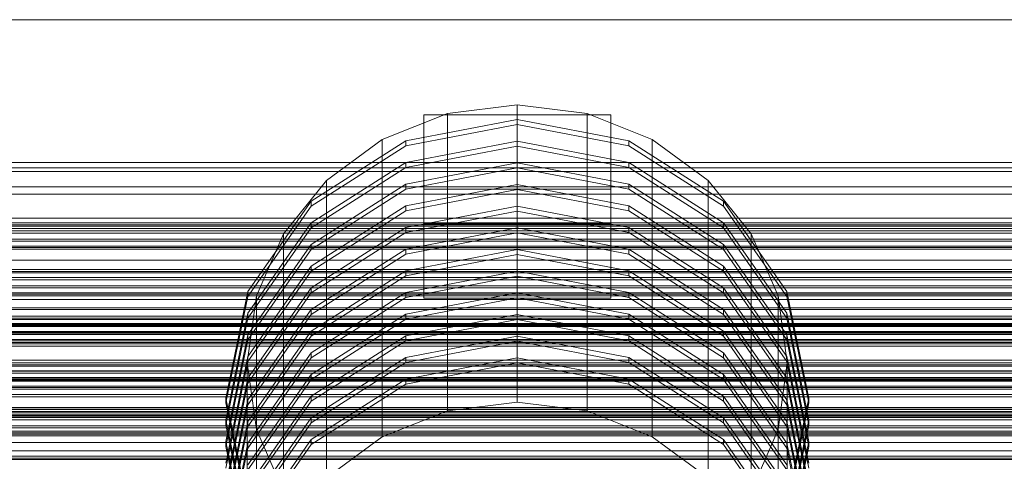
# Model space of a CAD drawing. Header units: millimetres. Extents: x -1970 to 61924, y -58230 to 6847.
# Tile 322 of 656: x 390 to 864, y -32544 to -32331. Entities that reach past the tile are written whole.
import ezdxf

# ---------------------------------------------------------------- set-up
doc = ezdxf.new("R2010")
doc.units = ezdxf.units.MM
for name, color, linetype, lineweight in [('frontal_C02', 7, 'Continuous', 0), ('frontal_C03', 7, 'Continuous', 0), ('frontal_C03-dry', 7, 'Continuous', 0)]:
    doc.layers.add(name, color=color, linetype=linetype, lineweight=lineweight)

msp = doc.modelspace()

# ---------------------------------------------------------------- linework, layer by layer
at = {"layer": 'frontal_C02'}
for p, q in [((630, -32372.27), (596.354, -32376.499)), ((663.646, -32376.499), (630, -32372.27)), ((630, -32515.335), (630, -32372.27)), ((596.354, -32376.499), (565, -32388.896)), ((585, -32412.762), (585, -32376.996)), ((585, -32376.996), (675, -32376.996)), ((585, -32429.496), (585, -32376.996)), ((596.354, -32519.564), (596.354, -32376.499)), ((695, -32388.896), (663.646, -32376.499)), ((663.646, -32519.564), (663.646, -32376.499)), ((675, -32376.996), (675, -32412.762)), ((675, -32376.996), (675, -32429.496)), ((630, -32379.332), (576.271, -32389.534)), ((576.271, -32391.918), (630, -32381.716)), ((683.729, -32389.534), (630, -32379.332)), ((630, -32381.716), (630, -32379.332)), ((630, -32381.716), (683.729, -32391.918)), ((576.271, -32389.534), (530.722, -32418.585)), ((530.722, -32420.97), (576.271, -32391.918)), ((565, -32388.896), (538.076, -32408.616)), ((565, -32531.96), (565, -32388.896)), ((576.271, -32391.918), (576.271, -32389.534)), ((630, -32389.764), (576.271, -32399.965)), ((576.271, -32402.35), (630, -32392.148)), ((683.729, -32399.965), (630, -32389.764)), ((630, -32392.148), (630, -32389.764)), ((630, -32392.148), (683.729, -32402.35)), ((729.278, -32418.585), (683.729, -32389.534)), ((683.729, -32391.918), (683.729, -32389.534)), ((683.729, -32391.918), (729.278, -32420.97)), ((721.924, -32408.616), (695, -32388.896)), ((695, -32531.96), (695, -32388.896)), ((576.271, -32399.965), (530.722, -32429.017)), ((576.271, -32402.35), (576.271, -32399.965)), ((630, -32400.196), (576.271, -32410.397)), ((683.729, -32410.397), (630, -32400.196)), ((630, -32402.58), (630, -32400.196)), ((729.278, -32429.017), (683.729, -32399.965)), ((683.729, -32402.35), (683.729, -32399.965)), ((530.722, -32431.401), (576.271, -32402.35)), ((576.271, -32412.782), (630, -32402.58)), ((630, -32402.58), (683.729, -32412.782)), ((683.729, -32402.35), (729.278, -32431.401)), ((538.076, -32408.616), (517.417, -32434.316)), ((576.271, -32410.397), (530.722, -32439.449)), ((538.076, -32551.681), (538.076, -32408.616)), ((576.271, -32412.782), (576.271, -32410.397)), ((630, -32410.627), (576.271, -32420.829)), ((683.729, -32420.829), (630, -32410.627)), ((630, -32413.012), (630, -32410.627)), ((729.278, -32439.449), (683.729, -32410.397)), ((683.729, -32412.782), (683.729, -32410.397)), ((742.583, -32434.316), (721.924, -32408.616)), ((721.924, -32551.681), (721.924, -32408.616)), ((530.722, -32441.833), (576.271, -32412.782)), ((576.271, -32423.213), (630, -32413.012)), ((675, -32412.762), (585, -32412.762)), ((585, -32412.762), (585, -32465.263)), ((630, -32413.012), (683.729, -32423.213)), ((675, -32465.263), (675, -32412.762)), ((683.729, -32412.782), (729.278, -32441.833)), ((530.722, -32418.585), (500.287, -32462.064)), ((530.722, -32420.97), (530.722, -32418.585)), ((759.713, -32462.064), (729.278, -32418.585)), ((729.278, -32420.97), (729.278, -32418.585)), ((500.287, -32464.448), (530.722, -32420.97)), ((576.271, -32420.829), (530.722, -32449.881)), ((530.722, -32452.265), (576.271, -32423.213)), ((576.271, -32423.213), (576.271, -32420.829)), ((630, -32421.059), (576.271, -32431.261)), ((576.271, -32433.645), (630, -32423.444)), ((683.729, -32431.261), (630, -32421.059)), ((630, -32423.444), (630, -32421.059)), ((630, -32423.444), (683.729, -32433.645)), ((729.278, -32449.881), (683.729, -32420.829)), ((683.729, -32423.213), (683.729, -32420.829)), ((683.729, -32423.213), (729.278, -32452.265)), ((729.278, -32420.97), (759.713, -32464.448)), ((530.722, -32429.017), (500.287, -32472.496)), ((530.722, -32431.401), (530.722, -32429.017)), ((675, -32429.496), (585, -32429.496)), ((585, -32429.496), (585, -32465.263)), ((675, -32465.263), (675, -32429.496)), ((759.713, -32472.496), (729.278, -32429.017)), ((729.278, -32431.401), (729.278, -32429.017)), ((500.287, -32474.88), (530.722, -32431.401)), ((517.417, -32434.316), (504.43, -32464.245)), ((517.417, -32577.381), (517.417, -32434.316)), ((576.271, -32431.261), (530.722, -32460.312)), ((530.722, -32462.697), (576.271, -32433.645)), ((576.271, -32433.645), (576.271, -32431.261)), ((630, -32431.491), (576.271, -32441.693)), ((576.271, -32444.077), (630, -32433.876)), ((683.729, -32441.693), (630, -32431.491)), ((630, -32433.876), (630, -32431.491)), ((630, -32433.876), (683.729, -32444.077)), ((729.278, -32460.312), (683.729, -32431.261)), ((683.729, -32433.645), (683.729, -32431.261)), ((683.729, -32433.645), (729.278, -32462.697)), ((729.278, -32431.401), (759.713, -32474.88)), ((755.57, -32464.245), (742.583, -32434.316)), ((742.583, -32577.381), (742.583, -32434.316)), ((530.722, -32439.449), (500.287, -32482.928)), ((530.722, -32441.833), (530.722, -32439.449)), ((759.713, -32482.928), (729.278, -32439.449)), ((729.278, -32441.833), (729.278, -32439.449)), ((500.287, -32485.312), (530.722, -32441.833)), ((576.271, -32441.693), (530.722, -32470.744)), ((530.722, -32473.129), (576.271, -32444.077)), ((576.271, -32444.077), (576.271, -32441.693)), ((630, -32441.923), (576.271, -32452.124)), ((576.271, -32454.509), (630, -32444.307)), ((683.729, -32452.124), (630, -32441.923)), ((630, -32444.307), (630, -32441.923)), ((630, -32444.307), (683.729, -32454.509)), ((729.278, -32470.744), (683.729, -32441.693)), ((683.729, -32444.077), (683.729, -32441.693)), ((683.729, -32444.077), (729.278, -32473.129)), ((729.278, -32441.833), (759.713, -32485.312)), ((530.722, -32449.881), (500.287, -32493.359)), ((500.287, -32495.744), (530.722, -32452.265)), ((530.722, -32452.265), (530.722, -32449.881)), ((576.271, -32452.124), (530.722, -32481.176)), ((576.271, -32454.509), (576.271, -32452.124)), ((630, -32452.355), (576.271, -32462.556)), ((683.729, -32462.556), (630, -32452.355)), ((630, -32454.739), (630, -32452.355)), ((729.278, -32481.176), (683.729, -32452.124)), ((683.729, -32454.509), (683.729, -32452.124)), ((759.713, -32493.359), (729.278, -32449.881)), ((729.278, -32452.265), (729.278, -32449.881)), ((729.278, -32452.265), (759.713, -32495.744)), ((530.722, -32483.561), (576.271, -32454.509)), ((576.271, -32464.941), (630, -32454.739)), ((630, -32454.739), (683.729, -32464.941)), ((683.729, -32454.509), (729.278, -32483.561)), ((500.287, -32462.064), (489.6, -32513.351)), ((530.722, -32460.312), (500.287, -32503.791)), ((500.287, -32464.448), (500.287, -32462.064)), ((500.287, -32506.176), (530.722, -32462.697)), ((530.722, -32462.697), (530.722, -32460.312)), ((576.271, -32462.556), (530.722, -32491.608)), ((576.271, -32464.941), (576.271, -32462.556)), ((630, -32462.787), (576.271, -32472.988)), ((683.729, -32472.988), (630, -32462.787)), ((630, -32465.171), (630, -32462.787)), ((729.278, -32491.608), (683.729, -32462.556)), ((683.729, -32464.941), (683.729, -32462.556)), ((759.713, -32503.791), (729.278, -32460.312)), ((729.278, -32462.697), (729.278, -32460.312)), ((729.278, -32462.697), (759.713, -32506.176)), ((770.4, -32513.351), (759.713, -32462.064)), ((759.713, -32464.448), (759.713, -32462.064)), ((489.6, -32515.735), (500.287, -32464.448)), ((504.43, -32464.245), (500, -32496.362)), ((504.43, -32607.309), (504.43, -32464.245)), ((530.722, -32493.992), (576.271, -32464.941)), ((576.271, -32475.372), (630, -32465.171)), ((585, -32465.263), (675, -32465.263)), ((630, -32465.171), (683.729, -32475.372)), ((683.729, -32464.941), (729.278, -32493.992)), ((760, -32496.362), (755.57, -32464.245)), ((755.57, -32607.309), (755.57, -32464.245)), ((759.713, -32464.448), (770.4, -32515.735)), ((500.287, -32472.496), (489.6, -32523.783)), ((530.722, -32470.744), (500.287, -32514.223)), ((500.287, -32474.88), (500.287, -32472.496)), ((530.722, -32473.129), (530.722, -32470.744)), ((759.713, -32514.223), (729.278, -32470.744)), ((729.278, -32473.129), (729.278, -32470.744)), ((770.4, -32523.783), (759.713, -32472.496)), ((759.713, -32474.88), (759.713, -32472.496)), ((489.6, -32526.167), (500.287, -32474.88)), ((500.287, -32516.608), (530.722, -32473.129)), ((576.271, -32472.988), (530.722, -32502.04)), ((530.722, -32504.424), (576.271, -32475.372)), ((576.271, -32475.372), (576.271, -32472.988)), ((630, -32473.218), (576.271, -32483.42)), ((576.271, -32485.804), (630, -32475.603)), ((683.729, -32483.42), (630, -32473.218)), ((630, -32475.603), (630, -32473.218)), ((630, -32475.603), (683.729, -32485.804)), ((729.278, -32502.04), (683.729, -32472.988)), ((683.729, -32475.372), (683.729, -32472.988)), ((683.729, -32475.372), (729.278, -32504.424)), ((729.278, -32473.129), (759.713, -32516.608)), ((759.713, -32474.88), (770.4, -32526.167)), ((530.722, -32481.176), (500.287, -32524.655)), ((530.722, -32483.561), (530.722, -32481.176)), ((759.713, -32524.655), (729.278, -32481.176)), ((729.278, -32483.561), (729.278, -32481.176)), ((500.287, -32482.928), (489.6, -32534.214)), ((489.6, -32536.599), (500.287, -32485.312)), ((500.287, -32485.312), (500.287, -32482.928)), ((500.287, -32527.039), (530.722, -32483.561)), ((576.271, -32483.42), (530.722, -32512.472)), ((530.722, -32514.856), (576.271, -32485.804)), ((576.271, -32485.804), (576.271, -32483.42)), ((630, -32483.65), (576.271, -32493.852)), ((576.271, -32496.236), (630, -32486.035)), ((683.729, -32493.852), (630, -32483.65)), ((630, -32486.035), (630, -32483.65)), ((630, -32486.035), (683.729, -32496.236)), ((729.278, -32512.472), (683.729, -32483.42)), ((683.729, -32485.804), (683.729, -32483.42)), ((683.729, -32485.804), (729.278, -32514.856)), ((729.278, -32483.561), (759.713, -32527.039)), ((770.4, -32534.214), (759.713, -32482.928)), ((759.713, -32485.312), (759.713, -32482.928)), ((759.713, -32485.312), (770.4, -32536.599)), ((530.722, -32491.608), (500.287, -32535.087)), ((530.722, -32493.992), (530.722, -32491.608)), ((759.713, -32535.087), (729.278, -32491.608)), ((729.278, -32493.992), (729.278, -32491.608)), ((500.287, -32493.359), (489.6, -32544.646)), ((489.6, -32547.031), (500.287, -32495.744)), ((500, -32496.362), (504.43, -32528.479)), ((500, -32639.427), (500, -32496.362)), ((500.287, -32495.744), (500.287, -32493.359)), ((500.287, -32537.471), (530.722, -32493.992)), ((576.271, -32493.852), (530.722, -32522.903)), ((530.722, -32525.288), (576.271, -32496.236)), ((576.271, -32496.236), (576.271, -32493.852)), ((630, -32494.082), (576.271, -32504.283)), ((576.271, -32506.668), (630, -32496.466)), ((683.729, -32504.283), (630, -32494.082)), ((630, -32496.466), (630, -32494.082)), ((630, -32496.466), (683.729, -32506.668)), ((729.278, -32522.903), (683.729, -32493.852)), ((683.729, -32496.236), (683.729, -32493.852)), ((683.729, -32496.236), (729.278, -32525.288)), ((729.278, -32493.992), (759.713, -32537.471)), ((755.57, -32528.479), (760, -32496.362)), ((770.4, -32544.646), (759.713, -32493.359)), ((759.713, -32495.744), (759.713, -32493.359)), ((759.713, -32495.744), (770.4, -32547.031)), ((760, -32496.362), (760, -32639.427)), ((500.287, -32503.791), (489.6, -32555.078)), ((530.722, -32502.04), (500.287, -32545.519)), ((500.287, -32506.176), (500.287, -32503.791)), ((500.287, -32547.903), (530.722, -32504.424)), ((530.722, -32504.424), (530.722, -32502.04)), ((576.271, -32504.283), (530.722, -32533.335)), ((576.271, -32506.668), (576.271, -32504.283)), ((729.278, -32533.335), (683.729, -32504.283)), ((683.729, -32506.668), (683.729, -32504.283)), ((759.713, -32545.519), (729.278, -32502.04)), ((729.278, -32504.424), (729.278, -32502.04)), ((729.278, -32504.424), (759.713, -32547.903)), ((770.4, -32555.078), (759.713, -32503.791)), ((759.713, -32506.176), (759.713, -32503.791)), ((489.6, -32557.462), (500.287, -32506.176)), ((530.722, -32535.72), (576.271, -32506.668)), ((683.729, -32506.668), (729.278, -32535.72)), ((759.713, -32506.176), (770.4, -32557.462)), ((489.6, -32513.351), (500.287, -32564.638)), ((489.6, -32515.735), (489.6, -32513.351)), ((500.287, -32514.223), (489.6, -32565.51)), ((530.722, -32512.472), (500.287, -32555.95)), ((500.287, -32516.608), (500.287, -32514.223)), ((500.287, -32558.335), (530.722, -32514.856)), ((530.722, -32514.856), (530.722, -32512.472)), ((596.354, -32519.564), (630, -32515.335)), ((630, -32515.335), (663.646, -32519.564)), ((759.713, -32555.95), (729.278, -32512.472)), ((729.278, -32514.856), (729.278, -32512.472)), ((729.278, -32514.856), (759.713, -32558.335)), ((759.713, -32564.638), (770.4, -32513.351)), ((770.4, -32565.51), (759.713, -32514.223)), ((759.713, -32516.608), (759.713, -32514.223)), ((770.4, -32513.351), (770.4, -32515.735)), ((500.287, -32567.022), (489.6, -32515.735)), ((489.6, -32567.894), (500.287, -32516.608)), ((565, -32531.96), (596.354, -32519.564)), ((663.646, -32519.564), (695, -32531.96)), ((770.4, -32515.735), (759.713, -32567.022)), ((759.713, -32516.608), (770.4, -32567.894)), ((489.6, -32523.783), (500.287, -32575.069)), ((489.6, -32526.167), (489.6, -32523.783)), ((500.287, -32524.655), (489.6, -32575.942)), ((530.722, -32522.903), (500.287, -32566.382)), ((500.287, -32527.039), (500.287, -32524.655)), ((530.722, -32525.288), (530.722, -32522.903)), ((759.713, -32566.382), (729.278, -32522.903)), ((729.278, -32525.288), (729.278, -32522.903)), ((759.713, -32575.069), (770.4, -32523.783)), ((770.4, -32575.942), (759.713, -32524.655)), ((759.713, -32527.039), (759.713, -32524.655)), ((770.4, -32523.783), (770.4, -32526.167)), ((500.287, -32577.454), (489.6, -32526.167)), ((489.6, -32578.326), (500.287, -32527.039)), ((500.287, -32568.767), (530.722, -32525.288)), ((504.43, -32528.479), (517.417, -32558.408)), ((504.43, -32671.544), (504.43, -32528.479)), ((729.278, -32525.288), (759.713, -32568.767)), ((742.583, -32558.408), (755.57, -32528.479)), ((755.57, -32671.544), (755.57, -32528.479)), ((770.4, -32526.167), (759.713, -32577.454)), ((759.713, -32527.039), (770.4, -32578.326)), ((489.6, -32534.214), (500.287, -32585.501)), ((489.6, -32536.599), (489.6, -32534.214)), ((530.722, -32533.335), (500.287, -32576.814)), ((530.722, -32535.72), (530.722, -32533.335)), ((538.076, -32551.681), (565, -32531.96)), ((695, -32531.96), (721.924, -32551.681)), ((759.713, -32576.814), (729.278, -32533.335)), ((729.278, -32535.72), (729.278, -32533.335)), ((759.713, -32585.501), (770.4, -32534.214)), ((770.4, -32534.214), (770.4, -32536.599)), ((500.287, -32535.087), (489.6, -32586.373)), ((500.287, -32587.886), (489.6, -32536.599)), ((489.6, -32588.758), (500.287, -32537.471)), ((500.287, -32537.471), (500.287, -32535.087)), ((500.287, -32579.198), (530.722, -32535.72)), ((729.278, -32535.72), (759.713, -32579.198)), ((770.4, -32586.373), (759.713, -32535.087)), ((759.713, -32537.471), (759.713, -32535.087)), ((770.4, -32536.599), (759.713, -32587.886)), ((759.713, -32537.471), (770.4, -32588.758))]:
    msp.add_line(p, q, dxfattribs=at)
at = {"layer": 'frontal_C03'}
for p, q in [((-1300, -32331.296), (1300, -32331.296)), ((1250, -32400.062), (-1250, -32400.062)), ((1250, -32402.554), (-1250, -32402.554)), ((1250, -32404.381), (-1250, -32404.381)), ((1250, -32411.687), (-1250, -32411.687)), ((1250, -32415.216), (-1250, -32415.216)), ((1250, -32426.838), (-1250, -32426.838)), ((1250, -32429.109), (-1250, -32429.109)), ((1250, -32429.991), (-1250, -32429.991)), ((1250, -32430.644), (-1250, -32430.644)), ((1250, -32431.828), (-1250, -32431.828)), ((1250, -32432.952), (-1250, -32432.952)), ((-1250, -32434.009), (1250, -32434.009)), ((1250, -32436.861), (-1250, -32436.861)), ((1250, -32437.918), (-1250, -32437.918)), ((1250, -32440.226), (-1250, -32440.226)), ((1250, -32440.879), (-1250, -32440.879)), ((1250, -32441.761), (-1250, -32441.761)), ((1250, -32446.975), (-1250, -32446.975)), ((1250, -32451.567), (-1250, -32451.567)), ((1250, -32452.448), (-1250, -32452.448)), ((1250, -32453.087), (-1250, -32453.087)), ((1250, -32453.102), (-1250, -32453.102)), ((1250, -32455.409), (-1250, -32455.409)), ((-1250, -32456.467), (1250, -32456.467)), ((1250, -32459.319), (-1250, -32459.319)), ((1250, -32460.376), (-1250, -32460.376)), ((1250, -32462.683), (-1250, -32462.683)), ((1250, -32463.337), (-1250, -32463.337)), ((1250, -32464.218), (-1250, -32464.218)), ((1250, -32470.726), (-1250, -32470.726)), ((1250, -32474.025), (-1250, -32474.025)), ((1250, -32474.906), (-1250, -32474.906)), ((1250, -32475.56), (-1250, -32475.56)), ((-1250, -32477.542), (1250, -32477.542)), ((1570, -32478.303), (-1570, -32478.303)), ((1570, -32478.562), (-1570, -32478.562)), ((1570, -32481.347), (-1570, -32481.347)), ((1570, -32482.085), (-1570, -32482.085)), ((1250, -32477.867), (-1250, -32477.867)), ((-1250, -32478.924), (1250, -32478.924)), ((1250, -32481.776), (-1250, -32481.776)), ((1250, -32482.834), (-1250, -32482.834)), ((1250, -32485.141), (-1250, -32485.141)), ((1250, -32485.795), (-1250, -32485.795)), ((1250, -32486.676), (-1250, -32486.676)), ((1570, -32487.231), (-1570, -32487.231)), ((1570, -32488.335), (-1570, -32488.335)), ((-1570, -32495.059), (1570, -32495.059)), ((1570, -32496.361), (-1570, -32496.361)), ((1250, -32496.472), (-1250, -32496.472)), ((1250, -32496.482), (-1250, -32496.482)), ((1250, -32497.364), (-1250, -32497.364)), ((1250, -32498.017), (-1250, -32498.017)), ((1250, -32500.325), (-1250, -32500.325)), ((1570, -32503.639), (-1570, -32503.639)), ((1570, -32504.941), (-1570, -32504.941)), ((-1250, -32501.382), (1250, -32501.382)), ((1250, -32503.528), (-1250, -32503.528)), ((1250, -32504.234), (-1250, -32504.234)), ((1250, -32505.291), (-1250, -32505.291)), ((1250, -32507.599), (-1250, -32507.599)), ((1250, -32508.252), (-1250, -32508.252)), ((1250, -32509.134), (-1250, -32509.134)), ((1570, -32511.665), (-1570, -32511.665)), ((1570, -32512.769), (-1570, -32512.769)), ((1570, -32517.915), (-1570, -32517.915)), ((1570, -32518.653), (-1570, -32518.653)), ((1250, -32518.94), (-1250, -32518.94)), ((1250, -32519.821), (-1250, -32519.821)), ((1570, -32521.438), (-1570, -32521.438)), ((1570, -32521.697), (-1570, -32521.697)), ((1250, -32520.475), (-1250, -32520.475)), ((1250, -32522.458), (-1250, -32522.458)), ((1250, -32522.782), (-1250, -32522.782)), ((-1250, -32523.84), (1250, -32523.84)), ((1250, -32526.692), (-1250, -32526.692)), ((1250, -32527.749), (-1250, -32527.749)), ((1250, -32529.274), (-1250, -32529.274)), ((1250, -32530.056), (-1250, -32530.056)), ((1250, -32530.71), (-1250, -32530.71)), ((1250, -32531.591), (-1250, -32531.591)), ((1250, -32541.398), (-1250, -32541.398)), ((1250, -32542.279), (-1250, -32542.279)), ((1250, -32542.932), (-1250, -32542.932))]:
    msp.add_line(p, q, dxfattribs=at)
at = {"layer": 'frontal_C03-dry'}
for p, q in [((-1290, -32466), (1290, -32466)), ((1290, -32470), (-1290, -32470)), ((1290, -32500.375), (-1290, -32500.375)), ((-1290, -32504.375), (1290, -32504.375)), ((1290, -32534.75), (-1290, -32534.75)), ((-1290, -32538.75), (1290, -32538.75))]:
    msp.add_line(p, q, dxfattribs=at)

doc.saveas('drawing.dxf')
